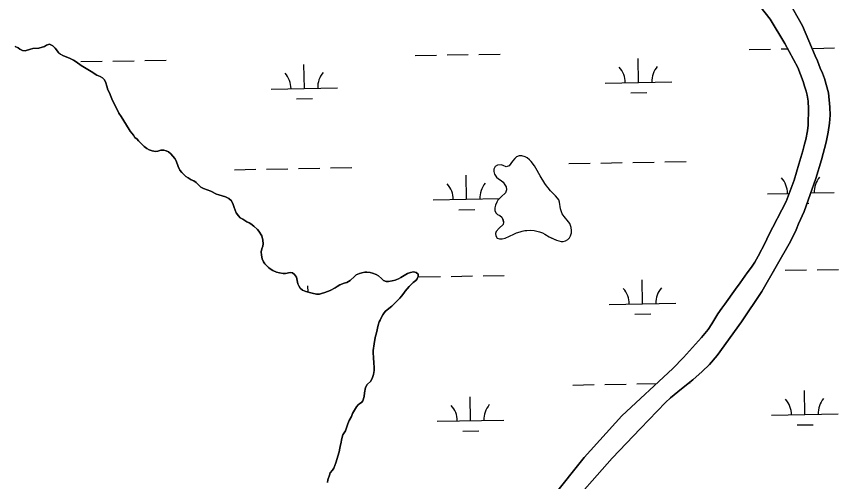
# Model space of a CAD drawing. Extents: x 3957609 to 3995875, y 234277 to 260273.
# Drawn here: x 3984378 to 3985612, y 247203 to 247902 of the extents above; entities that cross this region are included whole.
import ezdxf

# ---------------------------------------------------------------- set-up
doc = ezdxf.new("R2010")
doc.units = 0
doc.layers.add('V-TOPO-SHOR', color=7, linetype='Continuous')
doc.layers.add('V-WETL-SWMP', color=7, linetype='Continuous')

msp = doc.modelspace()

# ---------------------------------------------------------------- linework, layer by layer
at = {"layer": 'V-TOPO-SHOR'}
for points in [[(3985536.71, 247925.546), (3985558.216, 247887.871), (3985576.931, 247842.456), (3985580.513, 247835.01), (3985584.822, 247824.268), (3985588.293, 247816.395), (3985591.234, 247808.421), (3985597.092, 247786.843), (3985599.236, 247765.49), (3985599.611, 247753.174), (3985598.82, 247741.39), (3985596.745, 247727.807), (3985593.606, 247712.849), (3985586.596, 247686.333), (3985577.988, 247658.124), (3985569.82, 247634.16), (3985560.586, 247608.82), (3985552.228, 247590.167), (3985548.685, 247581.052), (3985540.227, 247563.353), (3985497.024, 247488.672), (3985466.366, 247442.715), (3985429.952, 247392.429), (3985418.43, 247378.99), (3985407.664, 247368.309), (3985393.383, 247355.733), (3985376.553, 247342.21), (3985359.933, 247328.58), (3985352.579, 247321.709), (3985339.785, 247308.807), (3985314.619, 247282.789), (3985272.178, 247238.261), (3985200.707, 247156.901)], [(3985379.51, 247389.34), (3985406.39, 247419.174), (3985416.419, 247431.449), (3985422.188, 247440.133), (3985431.169, 247455.067), (3985436.829, 247463.326), (3985441.634, 247469.677), (3985457.649, 247491.804), (3985464.273, 247501.544), (3985475.059, 247516.579), (3985481.463, 247525.047), (3985486.379, 247532.461), (3985491.724, 247541.357), (3985501.786, 247561.385), (3985506.824, 247572.831), (3985533.468, 247623.689), (3985545.384, 247655.601), (3985552.808, 247679.567), (3985558.73, 247699.928), (3985560.895, 247710.006), (3985563.259, 247716.793), (3985565.649, 247729.736), (3985566.533, 247738.547), (3985566.566, 247746.51), (3985567.133, 247755.531), (3985566.951, 247762.859), (3985566.359, 247774.223), (3985565.016, 247783.255), (3985563.343, 247789.419), (3985561.145, 247797.073), (3985558.837, 247804.089), (3985551.171, 247825.145), (3985531.783, 247861.325), (3985509.738, 247897.834), (3985485.021, 247929.363)], [(3984375.908, 247856.653), (3984380.358, 247854.619), (3984383.217, 247852.483), (3984386.818, 247850.345), (3984390.852, 247850.011), (3984398.825, 247852.526), (3984402.651, 247853.466), (3984411.463, 247853.855), (3984420.286, 247856.475), (3984423.162, 247858.373), (3984427.311, 247860.161), (3984432.502, 247857.804), (3984436.203, 247853.966), (3984441.059, 247847.363), (3984443.812, 247845.229), (3984447.625, 247843.198), (3984458.541, 247838.375), (3984463.521, 247835.806), (3984467.335, 247833.455), (3984475.275, 247827.901), (3984489.996, 247818.818), (3984498.786, 247813.686), (3984503.767, 247811.329), (3984507.05, 247809.51), (3984509.905, 247806.633), (3984512.116, 247802.059), (3984513.474, 247796.745), (3984515.365, 247791.535), (3984517.47, 247786.96), (3984519.991, 247780.474), (3984522.305, 247775.368), (3984530.1, 247759.942), (3984531.892, 247756.643), (3984535.163, 247751.533), (3984546.973, 247732.057), (3984548.874, 247729.394), (3984553.838, 247723.216), (3984555.737, 247719.812), (3984559.124, 247717.354), (3984561.238, 247714.798), (3984569.802, 247706.481), (3984573.825, 247703.174), (3984577.425, 247701.249), (3984581.877, 247699.639), (3984586.76, 247698.875), (3984590.264, 247699.285), (3984594.835, 247700.647), (3984599.189, 247701.054), (3984602.796, 247699.87), (3984606.079, 247698.158), (3984609.783, 247695.066), (3984612.636, 247691.975), (3984615.594, 247688.139), (3984617.49, 247684.629), (3984620.748, 247676.228), (3984623.167, 247670.59)], [(3985205.563, 247566.472), (3985208.123, 247569.222), (3985209.833, 247571.977), (3985211.232, 247576.429), (3985211.248, 247580.359), (3985210.734, 247584.715), (3985208.635, 247590.669), (3985206.841, 247593.225), (3985200.076, 247601.216), (3985197.439, 247604.944), (3985196.177, 247608.134), (3985194.922, 247612.812), (3985193.369, 247622.798), (3985192.214, 247626.095), (3985190.42, 247628.545), (3985187.354, 247632.061), (3985179.846, 247639.735), (3985176.041, 247643.999), (3985173.719, 247647.087), (3985171.292, 247650.602), (3985164.011, 247662.31), (3985157.9, 247673.593), (3985155.791, 247677.105), (3985150.72, 247683.708), (3985147.969, 247686.481), (3985144.584, 247689.36), (3985141.512, 247690.966), (3985136.631, 247692.154), (3985132.916, 247692.487), (3985128.663, 247690.699), (3985126.105, 247688.375), (3985122.478, 247684.248), (3985117.46, 247677.474), (3985113.419, 247676.001), (3985108.541, 247677.934), (3985105.465, 247678.797), (3985099.944, 247678.5), (3985096.855, 247676.495), (3985094.822, 247672.362), (3985094.594, 247668.86), (3985095.854, 247664.925), (3985098.809, 247660.346), (3985101.557, 247657.786), (3985105.795, 247655.009), (3985108.439, 247652.662), (3985111.396, 247648.935), (3985113.295, 247645.529), (3985113.913, 247641.279), (3985112.303, 247636.614), (3985105.696, 247630.906), (3985102.923, 247628.158), (3985100.898, 247625.829), (3985099.079, 247622.864), (3985097.257, 247618.411), (3985096.177, 247614.061), (3985096.159, 247609.603), (3985098.057, 247606.41), (3985100.386, 247604.382), (3985103.564, 247602.777), (3985106.526, 247600.11), (3985108.422, 247596.385), (3985109.045, 247592.774), (3985108.5, 247589.379), (3985102.637, 247583.669), (3985098.371, 247578.801), (3985097.296, 247575.831), (3985097.492, 247572.114), (3985099.495, 247568.497), (3985103.315, 247567.527), (3985107.032, 247567.51), (3985111.707, 247568.659), (3985118.091, 247571.393), (3985124.579, 247574.766), (3985128.835, 247576.552), (3985134.045, 247578.232), (3985137.021, 247579.069), (3985141.059, 247579.903), (3985144.246, 247580.208), (3985149.237, 247580.398), (3985155.182, 247580.163), (3985163.139, 247578.006), (3985167.485, 247576.397), (3985171.404, 247574.469), (3985177.655, 247570.515), (3985180.833, 247569.122), (3985188.995, 247565.372), (3985195.677, 247563.752), (3985198.968, 247563.631), (3985202.477, 247564.68), (3985205.563, 247566.472)], [(3984623.167, 247670.59), (3984626.02, 247667.076), (3984632.471, 247661.317), (3984635.754, 247659.074), (3984640.415, 247656.4), (3984644.018, 247654.687), (3984647.829, 247652.017), (3984654.913, 247645.086), (3984658.729, 247643.055), (3984669.649, 247639.082), (3984678.443, 247634.906), (3984681.941, 247633.618), (3984686.925, 247632.217), (3984691.804, 247630.499), (3984696.676, 247628.248), (3984700.909, 247624.621), (3984703.223, 247619.302), (3984704.585, 247614.837), (3984707.631, 247606.439), (3984711.223, 247602.07), (3984713.865, 247599.086), (3984717.574, 247597.161), (3984723.716, 247593.313), (3984727.425, 247591.601), (3984730.071, 247589.891), (3984734.306, 247586.794), (3984739.805, 247581.463), (3984741.705, 247579.12), (3984746.457, 247572.307), (3984747.704, 247565.825), (3984748.105, 247560.195), (3984747.665, 247556.375), (3984746.377, 247552.558), (3984745.402, 247548.21), (3984745.699, 247543.006), (3984746.846, 247537.48), (3984748.845, 247533.014), (3984750.743, 247530.245), (3984752.963, 247527.793), (3984756.453, 247524.381), (3984758.888, 247522.46), (3984762.699, 247520.003), (3984768.53, 247517.75), (3984772.772, 247516.46), (3984778.393, 247515.374), (3984781.793, 247515.36), (3984788.912, 247517.136), (3984792.414, 247516.38), (3984795.588, 247514.135), (3984798.333, 247509.771), (3984800.628, 247499.996), (3984801.677, 247496.912), (3984803.999, 247493.506), (3984807.383, 247490.307), (3984812.152, 247488.376), (3984821.698, 247485.789), (3984828.17, 247484.699), (3984832.841, 247484.681), (3984836.028, 247485.412), (3984840.706, 247486.774), (3984848.896, 247490.03), (3984856.449, 247493.821), (3984859.535, 247495.826), (3984863.262, 247498.573), (3984869.857, 247501.198), (3984874, 247502.245), (3984879.108, 247504.772), (3984885.291, 247511.117), (3984888.166, 247513.441), (3984892.848, 247515.44), (3984896.569, 247516.697), (3984901.138, 247517.742), (3984904.216, 247517.727), (3984908.886, 247516.966), (3984912.386, 247516.103), (3984917.792, 247514.17), (3984921.393, 247511.819), (3984925.835, 247507.872), (3984929.116, 247505.206), (3984933.251, 247503.596), (3984936.753, 247503.262), (3984942.172, 247504.303), (3984946.423, 247505.665), (3984951.423, 247507.662), (3984955.146, 247509.558), (3984965.044, 247515.358), (3984969.615, 247517.25), (3984974.291, 247518.186), (3984978.108, 247517.109), (3984981.176, 247514.442), (3984980.951, 247510.834), (3984979.343, 247507.336), (3984977.318, 247505.009), (3984973.588, 247501.946), (3984967.725, 247496.023), (3984961.644, 247488.935), (3984959.402, 247485.758), (3984956.201, 247481.631), (3984953.319, 247478.457), (3984948.842, 247474.123), (3984941.488, 247466.616)], [(3984941.488, 247466.616), (3984932.219, 247458.69), (3984930.085, 247456.257), (3984928.057, 247453.398), (3984925.489, 247448.736), (3984924.094, 247445.558), (3984922.597, 247442.697), (3984920.985, 247438.032), (3984918.39, 247426.575), (3984916.451, 247419.258), (3984914.821, 247410.027), (3984913.717, 247399.947), (3984913.596, 247396.549), (3984913.887, 247389.541), (3984914.383, 247380.62), (3984914.888, 247374.566), (3984914.763, 247370.001), (3984913.993, 247363.527), (3984912.597, 247359.182), (3984909.813, 247353.67), (3984904.272, 247348.597), (3984902.025, 247344.36), (3984900.505, 247336.191), (3984899.846, 247330.884), (3984898.119, 247323.991), (3984896.094, 247321.771), (3984893.327, 247320.401), (3984890.878, 247318.394), (3984888.422, 247315.113), (3984885.43, 247310.134), (3984882.436, 247304.944), (3984880.933, 247300.916), (3984877.617, 247294.876), (3984875.366, 247289.896), (3984872.999, 247282.156), (3984871.712, 247279.082), (3984870.109, 247276.117), (3984867.866, 247273.151), (3984866.031, 247265.834), (3984865.376, 247261.377), (3984864.301, 247257.877), (3984863.219, 247253.316), (3984862.347, 247247.586), (3984857.608, 247231.044), (3984854.286, 247223.094), (3984852.361, 247220.128), (3984849.16, 247216.002), (3984847.765, 247212.61), (3984845.506, 247205.399), (3984844.853, 247201.262)], [(3984567.482, 246067.102), (3984593.741, 246127.625), (3984625.95, 246214.454), (3984678.611, 246343.99), (3984748.196, 246483.334), (3984827.24, 246651.411), (3984901.689, 246786.17), (3984920.299, 246819.22), (3984929.91, 246832.985), (3984941.76, 246848.546), (3985003.702, 246936.21), (3985069.83, 247035.006), (3985182.757, 247179.695), (3985230.035, 247238.962), (3985286.67, 247301.696), (3985363.302, 247372.735), (3985379.51, 247389.34)]]:
    msp.add_lwpolyline(points, dxfattribs=at)
at = {"layer": 'V-WETL-SWMP'}
for p, q in [((3985478.195, 247852.068), (3985510.19, 247852.65)), ((3985526.187, 247852.94), (3985536.178, 247853.122)), ((3985574.179, 247853.813), (3985606.174, 247854.395)), ((3984976.37, 247842.943), (3985008.364, 247843.525)), ((3985024.362, 247843.816), (3985056.357, 247844.398)), ((3985072.354, 247844.688), (3985104.349, 247845.27)), ((3985312.003, 247802.608), (3985311.348, 247838.602)), ((3984474.545, 247833.818), (3984506.539, 247834.4)), ((3984522.537, 247834.691), (3984554.531, 247835.273)), ((3984570.529, 247835.564), (3984602.524, 247836.145)), ((3984810.177, 247793.484), (3984809.523, 247829.478)), ((3985262.011, 247801.699), (3985361.994, 247803.517)), ((3984760.186, 247792.575), (3984860.169, 247794.393)), ((3985300.285, 247786.962), (3985324.281, 247787.398)), ((3984798.46, 247777.837), (3984822.456, 247778.273)), ((3985207.359, 247680.615), (3985239.354, 247681.196)), ((3985255.351, 247681.487), (3985287.346, 247682.069)), ((3985303.343, 247682.36), (3985335.338, 247682.942)), ((3985351.335, 247683.233), (3985383.33, 247683.814)), ((3984705.534, 247671.49), (3984737.529, 247672.072)), ((3984753.526, 247672.363), (3984785.521, 247672.944)), ((3984801.518, 247673.235), (3984833.513, 247673.817)), ((3984849.51, 247674.108), (3984881.505, 247674.69)), ((3985053.715, 247627.071), (3985053.061, 247663.065)), ((3985003.723, 247626.162), (3985102.754, 247627.962)), ((3985505.548, 247635.286), (3985538.02, 247635.877)), ((3985570.607, 247636.469), (3985605.532, 247637.104)), ((3985564.999, 247620.934), (3985567.819, 247620.985)), ((3985041.998, 247611.424), (3985065.994, 247611.86)), ((3985515.153, 247520.01), (3985516.238, 247520.03)), ((3985532.235, 247520.32), (3985564.23, 247520.902)), ((3985580.227, 247521.193), (3985612.222, 247521.775)), ((3984982.418, 247510.323), (3985014.413, 247510.905)), ((3985030.41, 247511.196), (3985062.405, 247511.778)), ((3985078.402, 247512.068), (3985110.397, 247512.65)), ((3985318.051, 247469.988), (3985317.396, 247505.982)), ((3984815.743, 247487.402), (3984815.571, 247496.858)), ((3985268.059, 247469.079), (3985368.042, 247470.897)), ((3985306.333, 247454.342), (3985330.329, 247454.778)), ((3985213.407, 247347.995), (3985245.402, 247348.576)), ((3985261.399, 247348.867), (3985293.394, 247349.449)), ((3985309.391, 247349.74), (3985339.079, 247350.28)), ((3985387.697, 247351.164), (3985389.378, 247351.194)), ((3985561.588, 247303.575), (3985560.934, 247339.569)), ((3985059.763, 247294.451), (3985059.109, 247330.445)), ((3985009.771, 247293.542), (3985109.755, 247295.36)), ((3985511.596, 247302.666), (3985611.58, 247304.484)), ((3985549.871, 247287.929), (3985573.867, 247288.365)), ((3985048.046, 247278.804), (3985072.042, 247279.24))]:
    msp.add_line(p, q, dxfattribs=at)
for points in [[(3985485.021, 247929.364), (3985509.739, 247897.834), (3985531.782, 247861.325), (3985551.171, 247825.145), (3985558.837, 247804.09), (3985561.144, 247797.073), (3985563.343, 247789.419), (3985565.016, 247783.254), (3985566.36, 247774.223), (3985566.951, 247762.859), (3985567.133, 247755.532), (3985566.566, 247746.509), (3985566.533, 247738.546), (3985565.648, 247729.737), (3985563.259, 247716.793), (3985560.896, 247710.007), (3985558.731, 247699.928), (3985552.808, 247679.566), (3985545.384, 247655.6), (3985533.469, 247623.688), (3985506.823, 247572.831), (3985501.786, 247561.384), (3985491.723, 247541.357), (3985486.378, 247532.46), (3985481.464, 247525.047), (3985475.059, 247516.579), (3985464.273, 247501.545), (3985457.65, 247491.804), (3985441.633, 247469.677), (3985436.83, 247463.326), (3985431.168, 247455.067), (3985422.189, 247440.132), (3985416.42, 247431.449), (3985406.389, 247419.173), (3985379.51, 247389.34), (3985363.303, 247372.736), (3985286.671, 247301.696), (3985230.034, 247238.962), (3985182.756, 247179.694)], [(3985200.708, 247156.9), (3985272.179, 247238.261), (3985314.62, 247282.79), (3985339.784, 247308.807), (3985352.578, 247321.709), (3985359.933, 247328.581), (3985376.552, 247342.21), (3985393.384, 247355.733), (3985407.663, 247368.31), (3985418.431, 247378.99), (3985429.953, 247392.428), (3985466.365, 247442.715), (3985497.025, 247488.673), (3985540.226, 247563.353), (3985548.686, 247581.051), (3985552.227, 247590.168), (3985560.585, 247608.821), (3985569.82, 247634.161), (3985577.987, 247658.124), (3985586.596, 247686.333), (3985593.606, 247712.849), (3985596.746, 247727.808), (3985598.819, 247741.39), (3985599.61, 247753.173), (3985599.235, 247765.491), (3985597.092, 247786.842), (3985591.234, 247808.421), (3985588.294, 247816.396), (3985584.822, 247824.267), (3985580.512, 247835.009), (3985576.932, 247842.456), (3985558.217, 247887.871), (3985536.71, 247925.546)], [(3984678.443, 247634.905), (3984669.648, 247639.082), (3984658.728, 247643.054), (3984654.914, 247645.087), (3984647.829, 247652.017), (3984644.018, 247654.687), (3984640.415, 247656.4), (3984635.754, 247659.074), (3984632.472, 247661.316), (3984626.019, 247667.076), (3984623.167, 247670.591), (3984620.748, 247676.228), (3984617.491, 247684.629), (3984615.594, 247688.14), (3984612.637, 247691.975), (3984609.783, 247695.065), (3984606.079, 247698.159), (3984602.795, 247699.871), (3984599.19, 247701.054), (3984594.835, 247700.647), (3984590.264, 247699.285), (3984586.759, 247698.875), (3984581.878, 247699.638), (3984577.426, 247701.249), (3984573.824, 247703.174), (3984569.803, 247706.482), (3984561.237, 247714.798), (3984559.124, 247717.355), (3984555.736, 247719.811), (3984553.839, 247723.216), (3984548.874, 247729.394), (3984546.974, 247732.056), (3984535.162, 247751.533), (3984531.891, 247756.643), (3984530.1, 247759.942), (3984522.306, 247775.368), (3984519.991, 247780.474), (3984517.469, 247786.96), (3984515.365, 247791.534), (3984513.475, 247796.744), (3984512.116, 247802.059), (3984509.905, 247806.633), (3984507.05, 247809.511), (3984503.766, 247811.329), (3984498.786, 247813.686), (3984489.995, 247818.818), (3984475.274, 247827.902), (3984467.334, 247833.455), (3984463.521, 247835.807), (3984458.541, 247838.375), (3984447.625, 247843.197), (3984443.811, 247845.23), (3984441.06, 247847.364), (3984436.203, 247853.967), (3984432.502, 247857.804), (3984427.31, 247860.161), (3984423.162, 247858.373), (3984420.287, 247856.474), (3984411.464, 247853.855), (3984402.651, 247853.466), (3984398.825, 247852.526), (3984390.852, 247850.011), (3984386.818, 247850.346), (3984383.217, 247852.484), (3984380.359, 247854.619), (3984375.908, 247856.654)], [(3984914.82, 247410.028), (3984916.45, 247419.258), (3984918.391, 247426.576), (3984920.986, 247438.032), (3984922.597, 247442.697), (3984924.095, 247445.557), (3984925.488, 247448.737), (3984928.056, 247453.398), (3984930.084, 247456.256), (3984932.218, 247458.689), (3984941.487, 247466.615), (3984948.843, 247474.123), (3984953.32, 247478.458), (3984956.2, 247481.631), (3984959.402, 247485.759), (3984961.644, 247488.935), (3984967.725, 247496.023), (3984973.588, 247501.945), (3984977.317, 247505.009), (3984979.343, 247507.336), (3984980.95, 247510.833), (3984981.177, 247514.442), (3984978.109, 247517.109), (3984974.291, 247518.186), (3984969.616, 247517.25), (3984965.043, 247515.357), (3984955.146, 247509.558), (3984951.422, 247507.662), (3984946.424, 247505.665), (3984942.171, 247504.303), (3984936.752, 247503.263), (3984933.25, 247503.596), (3984929.116, 247505.205), (3984925.835, 247507.873), (3984921.392, 247511.819), (3984917.792, 247514.17), (3984912.385, 247516.103), (3984908.885, 247516.966), (3984904.217, 247517.728), (3984901.138, 247517.741), (3984896.568, 247516.698), (3984892.847, 247515.439), (3984888.167, 247513.441), (3984885.291, 247511.117), (3984879.107, 247504.772), (3984874.001, 247502.244), (3984869.856, 247501.199), (3984863.263, 247498.572), (3984859.536, 247495.827), (3984856.448, 247493.822), (3984848.895, 247490.031), (3984840.706, 247486.773), (3984836.029, 247485.412), (3984832.841, 247484.681), (3984828.17, 247484.7), (3984821.698, 247485.788), (3984812.153, 247488.375), (3984807.383, 247490.306), (3984803.999, 247493.505), (3984801.677, 247496.912), (3984800.628, 247499.995), (3984798.332, 247509.772), (3984795.589, 247514.136), (3984792.413, 247516.379), (3984788.912, 247517.136), (3984781.792, 247515.36), (3984778.394, 247515.374), (3984772.772, 247516.459), (3984768.53, 247517.75), (3984762.7, 247520.003), (3984758.888, 247522.461), (3984756.453, 247524.382), (3984752.964, 247527.793), (3984750.744, 247530.244), (3984748.844, 247533.013), (3984746.845, 247537.48), (3984745.7, 247543.006), (3984745.402, 247548.209), (3984746.376, 247552.558), (3984747.665, 247556.375), (3984748.106, 247560.195), (3984747.704, 247565.824), (3984746.456, 247572.306), (3984741.706, 247579.12), (3984739.805, 247581.463), (3984734.305, 247586.794), (3984730.071, 247589.891), (3984727.424, 247591.6), (3984723.715, 247593.314), (3984717.573, 247597.161), (3984713.864, 247599.087), (3984711.222, 247602.071), (3984707.63, 247606.439), (3984704.585, 247614.838), (3984703.223, 247619.303), (3984700.909, 247624.621), (3984696.677, 247628.248), (3984691.803, 247630.498), (3984686.926, 247632.216), (3984681.941, 247633.617), (3984678.443, 247634.905)], [(3984844.853, 247201.262), (3984845.506, 247205.4), (3984847.765, 247212.61), (3984849.159, 247216.002), (3984852.361, 247220.129), (3984854.285, 247223.094), (3984857.608, 247231.044), (3984862.347, 247247.587), (3984863.22, 247253.317), (3984864.3, 247257.878), (3984865.376, 247261.377), (3984866.031, 247265.834), (3984867.866, 247273.152), (3984870.108, 247276.116), (3984871.712, 247279.082), (3984872.999, 247282.156), (3984875.366, 247289.896), (3984877.616, 247294.877), (3984880.932, 247300.916), (3984882.435, 247304.944), (3984885.429, 247310.134), (3984888.422, 247315.112), (3984890.877, 247318.393), (3984893.327, 247320.401), (3984896.093, 247321.77), (3984898.119, 247323.991), (3984899.846, 247330.885), (3984900.505, 247336.191), (3984902.024, 247344.36), (3984904.271, 247348.598), (3984909.813, 247353.671), (3984912.596, 247359.181), (3984913.994, 247363.528), (3984914.763, 247370.001), (3984914.888, 247374.566), (3984914.382, 247380.62), (3984913.887, 247389.541), (3984913.597, 247396.549), (3984913.717, 247399.946), (3984914.82, 247410.028)]]:
    msp.add_lwpolyline(points, dxfattribs=at)
msp.add_lwpolyline([(3985205.563, 247566.472), (3985208.123, 247569.223), (3985209.833, 247571.976), (3985211.232, 247576.43), (3985211.248, 247580.359), (3985210.734, 247584.715), (3985208.635, 247590.669), (3985206.84, 247593.225), (3985200.077, 247601.216), (3985197.438, 247604.943), (3985196.177, 247608.134), (3985194.921, 247612.811), (3985193.369, 247622.798), (3985192.215, 247626.095), (3985190.42, 247628.544), (3985187.355, 247632.061), (3985179.847, 247639.736), (3985176.042, 247643.999), (3985173.718, 247647.088), (3985171.291, 247650.602), (3985164.012, 247662.311), (3985157.899, 247673.592), (3985155.79, 247677.104), (3985150.72, 247683.708), (3985147.97, 247686.48), (3985144.584, 247689.361), (3985141.512, 247690.966), (3985136.632, 247692.154), (3985132.917, 247692.487), (3985128.662, 247690.7), (3985126.105, 247688.374), (3985122.478, 247684.248), (3985117.46, 247677.473), (3985113.419, 247676.002), (3985108.542, 247677.934), (3985105.466, 247678.796), (3985099.944, 247678.5), (3985096.856, 247676.495), (3985094.822, 247672.362), (3985094.595, 247668.859), (3985095.854, 247664.925), (3985098.808, 247660.347), (3985101.558, 247657.787), (3985105.794, 247655.009), (3985108.439, 247652.663), (3985111.397, 247648.934), (3985113.295, 247645.529), (3985113.914, 247641.279), (3985112.303, 247636.614), (3985105.696, 247630.907), (3985102.924, 247628.157), (3985100.897, 247625.829), (3985099.08, 247622.864), (3985097.257, 247618.412), (3985096.177, 247614.062), (3985096.159, 247609.603), (3985098.058, 247606.41), (3985100.385, 247604.383), (3985103.564, 247602.777), (3985106.526, 247600.11), (3985108.423, 247596.386), (3985109.045, 247592.774), (3985108.5, 247589.378), (3985102.637, 247583.668), (3985098.37, 247578.801), (3985097.296, 247575.832), (3985097.493, 247572.115), (3985099.496, 247568.497), (3985103.314, 247567.526), (3985107.031, 247567.511), (3985111.707, 247568.66), (3985118.09, 247571.394), (3985124.58, 247574.766), (3985128.835, 247576.553), (3985134.045, 247578.231), (3985137.021, 247579.069), (3985141.059, 247579.902), (3985144.246, 247580.207), (3985149.237, 247580.399), (3985155.183, 247580.163), (3985163.138, 247578.007), (3985167.484, 247576.396), (3985171.405, 247574.469), (3985177.654, 247570.515), (3985188.994, 247565.372), (3985195.677, 247563.752), (3985198.968, 247563.632), (3985202.477, 247564.68)], close=True, dxfattribs=at)
for centre, start, end in [((3985256.76, 247802.079), 0.269879, 41.813537), ((3985367.228, 247804.087), 140.269876, 181.813534), ((3984754.935, 247792.954), 0.269879, 41.813537), ((3984865.403, 247794.963), 140.269876, 181.813534), ((3985500.298, 247635.666), 0.269879, 41.813537), ((3985610.765, 247637.674), 140.269876, 181.813534), ((3984998.473, 247626.541), 0.269879, 41.813537), ((3985108.94, 247628.55), 140.269876, 181.813534), ((3985262.808, 247469.459), 0.269879, 41.813537), ((3985373.276, 247471.467), 140.269876, 181.813534), ((3985114.988, 247295.93), 140.269876, 181.813534), ((3985506.346, 247303.046), 0.269879, 41.813537), ((3985616.813, 247305.054), 140.269876, 181.813534), ((3985004.521, 247293.921), 0.269879, 41.813537)]:
    msp.add_arc(centre, 35.246, start, end, dxfattribs=at)

doc.saveas('drawing.dxf')
